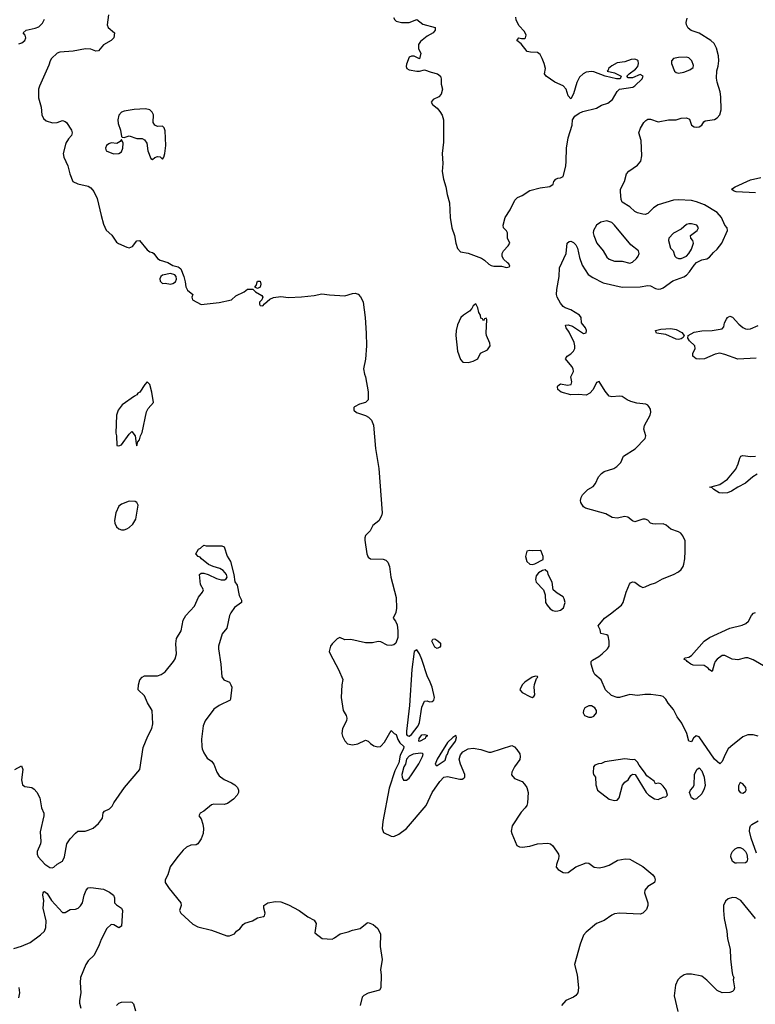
# Model space of a CAD drawing. Header units: inches. Extents: x 2001573 to 2220545, y 644482 to 846830.
# Tile 479 of 656: x 2121536 to 2127267, y 758880 to 766551. Entities that reach past the tile are written whole.
import ezdxf

# ---------------------------------------------------------------- set-up
doc = ezdxf.new("R2010")
doc.units = ezdxf.units.IN
doc.header["$MEASUREMENT"] = 0
doc.layers.add('C1725', color=7, linetype='Continuous')
doc.layers.add('C1726', color=7, linetype='Continuous')

msp = doc.modelspace()

# ---------------------------------------------------------------- linework, layer by layer
at = {"layer": 'C1725', "color": 5}
for points, elevation in [([(2121707, 760000), (2121731.7, 759971.7), (2121770, 759946), (2121790, 759944.2), (2121802.7, 759950), (2121827.6, 759972.4), (2121870, 759996), (2121871.9, 760000)], 280), ([(2122744.6, 760000), (2122708.7, 759951.3), (2122691.4, 759888.6), (2122670.3, 759850), (2122670.4, 759830), (2122702, 759782), (2122790.5, 759670), (2122794, 759650), (2122780.5, 759610), (2122793, 759590), (2122884.8, 759504.8), (2122924.2, 759484.2), (2123030, 759457.6), (2123150, 759413.1), (2123170, 759413.4), (2123209.2, 759430), (2123226, 759450), (2123251.2, 759468.8), (2123276.9, 759503.1), (2123290, 759513.4), (2123350, 759530.7), (2123390, 759554.8), (2123435.9, 759564.1), (2123444, 759570), (2123449, 759590), (2123439, 759630), (2123439, 759650), (2123469, 759670), (2123530, 759682.6), (2123570, 759677.8), (2123630, 759654.3), (2123713, 759610), (2123781.6, 759561.6), (2123830, 759536.5), (2123845.3, 759510), (2123836.9, 759436.9), (2123893.2, 759393.2), (2123970, 759387.7), (2123990, 759397.1), (2124032.7, 759430), (2124095.6, 759444.4), (2124130, 759458.8), (2124190, 759471.3), (2124244, 759516), (2124250, 759518), (2124290, 759502.8), (2124326, 759470), (2124346.4, 759426.4), (2124344, 759330), (2124359.1, 759230), (2124347.7, 759150), (2124353.4, 759110), (2124350.5, 759010), (2124340.7, 758990), (2124251.9, 758968.1), (2124218.7, 758950), (2124204.5, 758935.5), (2124189.5, 758870)], 280), ([(2125730, 760000), (2125718, 759970), (2125714.8, 759950), (2125731, 759930), (2125770, 759908.2), (2125790, 759904.4), (2125810, 759907), (2125869.8, 759950.2), (2125950, 759982.4), (2125970, 759980.5), (2126011, 759950), (2126050, 759943.1), (2126090, 759950.3), (2126130, 759964.6), (2126190.8, 760000)], 320), ([(2126308.3, 760000), (2126390, 759953.4), (2126470.2, 759890.2), (2126482.4, 759870), (2126487.7, 759850), (2126482.8, 759830), (2126430, 759797.2), (2126407.3, 759770), (2126404.9, 759750), (2126430.3, 759670.3), (2126430.4, 759649.6), (2126420.7, 759619.3), (2126391.3, 759590), (2126370, 759583.7), (2126210, 759589.7), (2126170, 759584), (2126150, 759575.8), (2126090, 759533.7), (2126031.3, 759508.7), (2125950, 759441.6), (2125930, 759419.5), (2125902.6, 759350), (2125858, 759190), (2125879.5, 759110), (2125890.4, 759010), (2125883.8, 758970), (2125870, 758949.5), (2125850, 758935.6), (2125791, 758910), (2125758, 758870)], 320), ([(2127203.7, 760000), (2127200.5, 759990), (2127190, 759983), (2127119.6, 759979.6), (2127110, 759980.7), (2127090, 759993.2), (2127087.5, 760000)], 320), ([(2121490, 759314.6), (2121550, 759333.4), (2121618.1, 759361.9), (2121698.1, 759421.9), (2121729.3, 759450.7), (2121740.7, 759479.3), (2121743, 759530), (2121720.5, 759630), (2121724.6, 759690), (2121716, 759730), (2121718.4, 759750), (2121723.9, 759756.1), (2121730, 759758.7), (2121750, 759743.7), (2121784.2, 759690), (2121870, 759596.4), (2121890, 759594.4), (2121930, 759619.6), (2121970, 759622.4), (2121992.1, 759630), (2122010, 759646.9), (2122024.6, 759670), (2122039.6, 759730), (2122055, 759770), (2122070, 759787.2), (2122090, 759791), (2122190, 759778.3), (2122235.1, 759755.1), (2122266, 759730), (2122274.5, 759710), (2122275.3, 759670), (2122290, 759655.3), (2122330.4, 759630), (2122336.3, 759610), (2122330, 759488.7), (2122310, 759476), (2122270, 759499), (2122250, 759502), (2122214.8, 759470), (2122170, 759384.5), (2122156, 759344), (2122116.2, 759263.8), (2122070, 759218), (2122050.4, 759189.6), (2122010.8, 759090), (2122007.3, 759050), (2122013.8, 758970), (2122001.5, 758910), (2122001.5, 758890), (2122013.4, 758850)], 260), ([(2127269.6, 759550), (2127153.6, 759690), (2127119, 759710), (2127090, 759713), (2127057, 759703), (2127036.1, 759683.9), (2127020.7, 759650), (2127019.1, 759610), (2127023.8, 759550), (2127046, 759450), (2127050.4, 759390), (2127072.2, 759310), (2127074.4, 759234.4), (2127084, 759144), (2127090.7, 759110.7), (2127101, 759090), (2127096, 759070), (2127104, 759010), (2127101, 758990), (2127090, 758979), (2127070, 758972.7), (2127010, 758969.2), (2126970, 758989.2), (2126890, 759069.3), (2126850, 759099.3), (2126770, 759116), (2126730, 759116), (2126712, 759110), (2126682, 759090), (2126664.7, 759070), (2126646, 759030), (2126634.4, 758945.6), (2126664.5, 758824.5)], 340), ([(2121529.9, 758930), (2121538.1, 758970), (2121531.1, 759011.1)], 260), ([(2122289.6, 758870), (2122309.8, 758890.2), (2122330, 758897.1), (2122398.8, 758898.8), (2122410, 758897.3), (2122423.4, 758883.4), (2122439.5, 758830)], 260)]:
    msp.add_lwpolyline(points, dxfattribs=dict(at, elevation=elevation))
at = {"layer": 'C1726', "color": 5}
for points, elevation in [([(2121530, 766362.3), (2121551.8, 766370), (2121576.2, 766390), (2121585.1, 766410), (2121578, 766430), (2121562.7, 766450), (2121586, 766470), (2121656, 766484), (2121684.9, 766495.1), (2121714.9, 766525.1), (2121730, 766554.4)], 320), ([(2122228.9, 766590), (2122217.1, 766510), (2122224.9, 766490), (2122274, 766450), (2122270.7, 766410), (2122250, 766389.6), (2122190, 766354.5), (2122150, 766309.4), (2122130, 766306.6), (2122090, 766321.6), (2122050, 766324.2), (2121953.1, 766306.9), (2121850, 766297.6), (2121828.7, 766290), (2121785.3, 766250), (2121773.4, 766230), (2121763.6, 766196.4), (2121690, 766034), (2121683.1, 766010), (2121681.7, 765981.7), (2121683.4, 765943.4), (2121704.6, 765870), (2121707.8, 765810), (2121720.7, 765780.7), (2121743.7, 765763.7), (2121791, 765749), (2121828, 765750), (2121870, 765766.8), (2121890, 765758.8), (2121901, 765750), (2121940.5, 765690), (2121946, 765670), (2121940.5, 765650), (2121915.9, 765624.1), (2121895.8, 765590), (2121874.9, 765510), (2121881.4, 765481.4), (2121912.7, 765412.7), (2121926, 765350), (2121950.3, 765290), (2121990, 765271.8), (2122070, 765253.6), (2122090, 765241.6), (2122113.5, 765213.5), (2122139.1, 765159.1), (2122170, 765025.3), (2122190, 764958.7), (2122210, 764910.5), (2122253.7, 764873.7), (2122290, 764818), (2122306.4, 764806.4), (2122370, 764778.6), (2122390, 764774.7), (2122416.5, 764783.5), (2122450, 764828), (2122470, 764830.7), (2122530, 764758.8), (2122550, 764742.8), (2122570, 764738.8), (2122581, 764730), (2122610.7, 764690), (2122630, 764678.4), (2122690, 764659.3), (2122730, 764635.5), (2122770, 764626.8), (2122779.9, 764619.9), (2122790.7, 764610), (2122814.8, 764550), (2122826.8, 764510), (2122830.7, 764470), (2122844.7, 764444.7), (2122884.7, 764410), (2122878, 764390), (2122882, 764370), (2122950, 764332), (2123090, 764346.7), (2123186, 764370), (2123220.2, 764399.8), (2123286, 764430), (2123310, 764452), (2123352.7, 764452.7), (2123374, 764430), (2123423.6, 764403.6), (2123431.3, 764390), (2123422, 764370), (2123404.7, 764350), (2123405.4, 764334.6), (2123410, 764324.7), (2123430, 764321), (2123442.5, 764337.5), (2123485.1, 764374.9), (2123513.5, 764386.5), (2123570, 764395.3), (2123630, 764387.3), (2123731.2, 764391.2), (2123830, 764402.6), (2123890, 764416.1), (2123950, 764406.6), (2124070, 764401.2), (2124130, 764418.5), (2124150, 764420.1), (2124172.7, 764412.7), (2124192.5, 764392.5), (2124205.3, 764370), (2124212.3, 764350), (2124227.5, 764230), (2124236.6, 764110), (2124237.7, 764010), (2124230, 763906), (2124215.5, 763830), (2124223, 763790), (2124231.5, 763770), (2124250, 763652), (2124252.4, 763610), (2124250.2, 763589.8), (2124230.4, 763570), (2124183, 763557), (2124143.9, 763536.1), (2124139.1, 763530), (2124139.5, 763510), (2124161.3, 763490), (2124230, 763467.5), (2124254.3, 763454.3), (2124276.6, 763430), (2124291.5, 763391.5), (2124309.2, 763210), (2124333.5, 763053.5), (2124359, 762710), (2124354.4, 762685.6), (2124334.2, 762645.8), (2124286.8, 762610), (2124266.8, 762570), (2124230, 762534), (2124224.2, 762515.8), (2124224.2, 762495.8), (2124240.9, 762390), (2124250, 762365), (2124270, 762350.2), (2124367.5, 762347.5), (2124390, 762341.6), (2124403.9, 762323.9), (2124418.3, 762290), (2124427.8, 762207.8), (2124469.1, 762050), (2124472.9, 761967.1), (2124466.8, 761933.2), (2124446.7, 761890), (2124464.7, 761864.7), (2124477.1, 761837.1), (2124482.7, 761790), (2124481.8, 761738.2), (2124466.2, 761693.8), (2124450, 761680.5), (2124430, 761674.7), (2124399.1, 761679.1), (2124350, 761704.5), (2124330, 761706.6), (2124283.8, 761696.2), (2124230, 761696.3), (2124117.3, 761722.7), (2124070, 761721.2), (2124030, 761737.2), (2124010, 761728.7), (2123970, 761689), (2123957.3, 761670), (2123948, 761630), (2123954, 761610), (2124020.5, 761490), (2124054.4, 761410), (2124044.9, 761370), (2124041.3, 761270), (2124055.6, 761170), (2124078.9, 761130), (2124084.6, 761110), (2124082.3, 761090), (2124051.6, 761030), (2124047.2, 760990), (2124050.4, 760970), (2124070, 760933.4), (2124090, 760910.6), (2124130, 760902.4), (2124171.5, 760908.5), (2124230, 760938.8), (2124250.6, 760930.6), (2124270, 760911.3), (2124295.3, 760895.3), (2124327.5, 760887.5), (2124346, 760890), (2124349.2, 760890.8), (2124378, 760922), (2124430, 761014), (2124454, 760990), (2124470, 760982), (2124482.8, 760942.8), (2124498.6, 760918.6), (2124527.8, 760890), (2124527.1, 760870), (2124499.3, 760820.7), (2124490, 760760.7), (2124459.8, 760700.2), (2124416.1, 760563.9), (2124364.7, 760304.7), (2124361.4, 760250), (2124370, 760219.3), (2124430, 760190.4), (2124450, 760188.9), (2124490, 760205), (2124550, 760249.5), (2124702.6, 760430), (2124750, 760530.9), (2124810, 760617.4), (2124840.3, 760650), (2124870, 760655.7), (2124966.3, 760633.7), (2124984.7, 760635.3), (2124997.6, 760642.4), (2125003.1, 760650), (2125004.1, 760670), (2124970.6, 760750), (2124961.1, 760790), (2124970, 760822.8), (2124990, 760848), (2125030, 760870.7), (2125070, 760877.1), (2125130, 760866), (2125190, 760845.3), (2125210, 760844.6), (2125370, 760895.5), (2125390, 760886.8), (2125410, 760866), (2125431.8, 760831.8), (2125435.8, 760810), (2125433.1, 760786.9), (2125390.7, 760730), (2125370.8, 760690), (2125368, 760668), (2125390, 760640.7), (2125450, 760615.5), (2125470, 760596.3), (2125488, 760570), (2125498.4, 760530), (2125492.4, 760450), (2125487, 760430), (2125474.9, 760410), (2125442.5, 760377.5), (2125372.2, 760270), (2125366.4, 760230), (2125370.4, 760210), (2125410, 760118.8), (2125430, 760106), (2125450, 760105.5), (2125510, 760113), (2125570.3, 760130.3), (2125650, 760134.9), (2125671, 760130), (2125690, 760114.8), (2125733.4, 760050), (2125736.7, 760036.7), (2125734, 760010), (2125730, 760000)], 320), ([(2124448.7, 766568.7), (2124458, 766550), (2124470, 766538.9), (2124510, 766530.3), (2124571.2, 766528.8), (2124630, 766554), (2124676.1, 766516.1), (2124772, 766490), (2124772, 766470), (2124758, 766450), (2124710, 766422.7), (2124659.9, 766380.1), (2124643, 766357), (2124644, 766324), (2124661, 766290), (2124650, 766246), (2124610, 766268), (2124590, 766268), (2124570, 766258), (2124550, 766206), (2124547.1, 766187.1), (2124552, 766170), (2124570, 766161), (2124630, 766151), (2124650, 766151), (2124690, 766161), (2124741.4, 766141.4), (2124792, 766130), (2124816, 766110), (2124821, 766090), (2124821, 766050), (2124830.5, 766010), (2124821, 765970), (2124802, 765950), (2124758, 765930), (2124742, 765910), (2124751.3, 765890), (2124790, 765860.7), (2124810, 765834.8), (2124826.6, 765806.6), (2124839.1, 765770), (2124837.3, 765597.3), (2124828.5, 765510), (2124833.9, 765430), (2124827.4, 765367.4), (2124837.7, 765310), (2124856.1, 765250), (2124866.2, 765190), (2124884.6, 765124.6), (2124890.2, 765009.8), (2124902.2, 764930), (2124924.6, 764870), (2124934.7, 764810), (2124947.7, 764767.7), (2124970, 764743.1), (2125030, 764733), (2125134.1, 764694.1), (2125158, 764678), (2125190, 764646.8), (2125210, 764636), (2125230, 764631.3), (2125290, 764631.3), (2125330, 764621), (2125350, 764624.7), (2125355.3, 764630), (2125348, 764650), (2125336, 764656), (2125306.6, 764686.6), (2125296, 764710), (2125296, 764730), (2125305.2, 764750), (2125342.7, 764790), (2125354, 764810), (2125337, 764850), (2125337.6, 764890), (2125330, 764905.2), (2125306.6, 764930), (2125303.7, 764950), (2125319, 765010), (2125358, 765070), (2125394.3, 765145.7), (2125414.5, 765165.5), (2125450, 765181.6), (2125510, 765220.9), (2125590, 765240.7), (2125667.6, 765252.4), (2125693.2, 765270), (2125697.2, 765290), (2125714, 765310), (2125730, 765317.1), (2125750, 765318.4), (2125770, 765330.6), (2125789.9, 765410.1), (2125794.6, 765450), (2125795.6, 765550), (2125810, 765632), (2125840.9, 765730), (2125842.7, 765770), (2125861.4, 765798.6), (2125896.2, 765823.8), (2125924, 765836), (2126030, 765863), (2126070, 765886.3), (2126118.9, 765901.1), (2126153.7, 765930), (2126190, 765992.7), (2126210, 766010.7), (2126314.2, 766025.8), (2126330, 766034.8), (2126385.2, 766090), (2126392.7, 766110), (2126370, 766125.2), (2126310, 766097.2), (2126278, 766098), (2126266, 766110), (2126284, 766130), (2126335.1, 766164.9), (2126352.5, 766187.5), (2126358, 766210), (2126355.1, 766230), (2126350, 766237), (2126330, 766244.7), (2126298.9, 766241.1), (2126250, 766223.7), (2126190, 766214), (2126150, 766192.3), (2126124.7, 766170), (2126122, 766158), (2126114, 766150), (2126170, 766136), (2126222, 766110), (2126214, 766090), (2126186, 766090), (2126098, 766110), (2126010, 766145), (2125990, 766148.1), (2125950, 766141.2), (2125926, 766130), (2125897.1, 766102.9), (2125878, 766062), (2125850, 765974), (2125830, 765935.3), (2125810, 765958), (2125792.8, 766010), (2125770, 766036.3), (2125705.8, 766065.8), (2125639, 766110), (2125625.2, 766130), (2125631.8, 766170), (2125622.4, 766210), (2125607.8, 766250), (2125590, 766280.7), (2125570, 766294.8), (2125517.1, 766297.1), (2125490, 766302.9), (2125444.1, 766364.1), (2125409, 766390), (2125426, 766410), (2125444.7, 766404.7), (2125470, 766406), (2125478, 766410), (2125480.4, 766419.6), (2125482, 766430), (2125470, 766458), (2125426, 766506), (2125404, 766550), (2125401.2, 766570)], 340), ([(2127288.3, 760968.3), (2127250, 760978.7), (2127210, 760978.9), (2127170, 760964.1), (2127076.1, 760890), (2127056.9, 760870), (2127032.2, 760827.8), (2127010, 760772), (2126990, 760752.8), (2126949.1, 760789.1), (2126830, 760963.5), (2126807.1, 760972.9), (2126784.9, 760955.1), (2126770, 760924), (2126750, 760929.2), (2126732.6, 760990), (2126693.7, 761070), (2126659.7, 761119.7), (2126630, 761177.4), (2126587.1, 761227.1), (2126570, 761257.2), (2126550, 761277.2), (2126530, 761284.7), (2126453.3, 761293.3), (2126406.7, 761293.3), (2126350, 761285.1), (2126290, 761294.1), (2126210, 761270.4), (2126190, 761269.9), (2126147.4, 761287.4), (2126100.5, 761330), (2126067.1, 761407.1), (2126016, 761450), (2126006, 761470), (2125989.2, 761530), (2125989.2, 761550), (2125998.6, 761561.4), (2126049.5, 761590.5), (2126074, 761610), (2126115.3, 761650), (2126128.4, 761671.6), (2126129.2, 761710.8), (2126121.2, 761750), (2126110, 761758), (2126064, 761770), (2126058.6, 761798.6), (2126043.7, 761830), (2126091.5, 761890), (2126138.8, 761921.2), (2126224.7, 761990), (2126238.7, 762010), (2126260.5, 762090), (2126286.9, 762153.1), (2126295.6, 762164.4), (2126310, 762173), (2126330, 762170.4), (2126370, 762137.1), (2126390, 762128.9), (2126410, 762132.4), (2126448.2, 762151.8), (2126490, 762163.5), (2126544.6, 762195.4), (2126630, 762229.6), (2126668.1, 762250), (2126690.9, 762269.1), (2126704.9, 762290), (2126711.4, 762310), (2126717.4, 762350), (2126721.8, 762410), (2126719.8, 762490), (2126702.8, 762530), (2126688, 762550), (2126670, 762562), (2126610, 762583.1), (2126572.8, 762612.8), (2126550, 762624.6), (2126490, 762620.4), (2126470, 762623), (2126451.2, 762630), (2126430, 762652.4), (2126410, 762661.1), (2126390, 762661.1), (2126330, 762638.9), (2126310, 762648.2), (2126274.7, 762674.7), (2126250, 762682), (2126190, 762666.6), (2126152.5, 762672.5), (2126102.5, 762702.5), (2125945.6, 762745.6), (2125930, 762755.3), (2125909.3, 762789.3), (2125906.3, 762806.3), (2125909.4, 762829.4), (2125920.9, 762850), (2125962.9, 762890), (2126004.8, 762915.2), (2126021.7, 762938.3), (2126046.3, 762990), (2126070, 763015.3), (2126090, 763030.7), (2126166.3, 763053.7), (2126189.5, 763070.5), (2126218.4, 763101.6), (2126241.2, 763150), (2126332.6, 763207.4), (2126410, 763288.7), (2126413.3, 763310), (2126400, 763360), (2126402.9, 763390), (2126449.3, 763470), (2126454.5, 763494.5), (2126450, 763517.7), (2126438.1, 763538.1), (2126430, 763547.8), (2126414.9, 763554.9), (2126343.5, 763563.5), (2126296.3, 763576.3), (2126268.5, 763588.5), (2126230, 763614.6), (2126210, 763617.7), (2126150, 763612.9), (2126130, 763619.2), (2126097.5, 763657.5), (2126050, 763731.5), (2126030, 763725.2), (2126003.1, 763670), (2125979.3, 763640.7), (2125950, 763626), (2125890, 763631.5), (2125830, 763629.8), (2125755.1, 763650), (2125729.7, 763670), (2125726.9, 763690), (2125730, 763698.8), (2125750, 763713.4), (2125804.5, 763704.5), (2125832.6, 763710), (2125837.7, 763730), (2125829.3, 763770), (2125849.6, 763810), (2125847.8, 763830), (2125838.7, 763850), (2125789.6, 763910), (2125800.7, 763930), (2125831.4, 763948.6), (2125851.8, 763968.2), (2125860.2, 763990), (2125861.2, 764010), (2125855.8, 764035.8), (2125816.6, 764116.6), (2125794, 764150), (2125789.7, 764170.3), (2125810, 764174.4), (2125842.9, 764162.9), (2125930, 764105.5), (2125949.1, 764110.9), (2125951.5, 764130), (2125943.7, 764150), (2125913.6, 764190), (2125909.4, 764230), (2125898, 764250), (2125830, 764291.9), (2125785.4, 764305.4), (2125770, 764316.4), (2125750, 764343.5), (2125723.4, 764390), (2125718.6, 764410), (2125720.1, 764450), (2125739.5, 764550), (2125742.8, 764617.2), (2125794, 764730), (2125802, 764810), (2125816.4, 764823.6), (2125830, 764826.5), (2125850, 764815.9), (2125870, 764796.5), (2125882.2, 764770), (2125898.5, 764698.5), (2125919.6, 764639.6), (2125966.4, 764566.4), (2126001.8, 764541.8), (2126082.1, 764502.1), (2126230, 764468.6), (2126370, 764469.2), (2126430, 764480.3), (2126450, 764477.8), (2126490, 764457.5), (2126510, 764452.3), (2126530, 764453.5), (2126550, 764462.3), (2126623.7, 764516.3), (2126710, 764547.5), (2126730, 764560.4), (2126754.3, 764585.7), (2126790, 764638.8), (2126810, 764658.4), (2126850, 764679.4), (2126890.9, 764689.1), (2126910, 764702.4), (2126941.7, 764738.3), (2126970, 764762.3), (2127006, 764810), (2127049.6, 764910), (2127049.3, 764930), (2127030, 764949.3), (2127002.6, 765010), (2126971.3, 765050), (2126872, 765110), (2126810, 765133.5), (2126770, 765141.5), (2126670, 765147.7), (2126630, 765145.3), (2126510, 765109.7), (2126473.8, 765086.2), (2126430, 765041.1), (2126410, 765034.7), (2126390, 765036.8), (2126350, 765045.8), (2126330, 765055.8), (2126290, 765093.2), (2126231.2, 765130), (2126223.5, 765150), (2126217.6, 765210), (2126218, 765230), (2126247.2, 765290), (2126262.9, 765350), (2126282, 765370), (2126350, 765418.7), (2126374.2, 765450), (2126382.2, 765490), (2126378.3, 765610), (2126360.5, 765670), (2126373.6, 765706.4), (2126397.6, 765750), (2126413.4, 765766.6), (2126430, 765776), (2126450, 765775.2), (2126510, 765755.2), (2126590, 765770.4), (2126649.5, 765770.5), (2126690, 765784.9), (2126730, 765787.3), (2126755.5, 765775.5), (2126770.5, 765730), (2126790, 765717), (2126810, 765713.1), (2126830, 765717.4), (2126849.6, 765730), (2126865.4, 765754.6), (2126877.5, 765762.5), (2126950, 765774), (2126970, 765786), (2126991.8, 765810), (2127002.2, 765850), (2126999.7, 765950), (2126994.6, 765990), (2126970, 766064.2), (2126964.6, 766095.4), (2126966.5, 766153.5), (2126978.4, 766190), (2126983.5, 766230), (2126979.7, 766270), (2126964.5, 766330), (2126945.8, 766365.8), (2126921.1, 766390), (2126830, 766445.3), (2126768.1, 766468.1), (2126744.3, 766484.3), (2126730.7, 766510), (2126728.4, 766530), (2126737.4, 766562.6)], 320), ([(2127270, 765201.7), (2127118, 765210), (2127097.1, 765217.1), (2127080.9, 765230), (2127109.6, 765250), (2127230, 765302.8), (2127310, 765322.8)], 280), ([(2127274.5, 763914.5), (2127130, 763907), (2127030, 763944.1), (2126990, 763952.4), (2126954.7, 763945.3), (2126870.6, 763909.4), (2126830, 763906.5), (2126805.6, 763910), (2126780.3, 763930), (2126779.3, 763950), (2126798.9, 763990), (2126795.4, 764010), (2126753.8, 764050), (2126741.5, 764070), (2126743.5, 764090), (2126790, 764117.4), (2126850, 764128.1), (2126930.6, 764129.4), (2127010, 764142.4), (2127021.4, 764158.6), (2127028.5, 764190), (2127042, 764218), (2127050, 764230.4), (2127070, 764241.6), (2127090, 764234.9), (2127139.5, 764179.5), (2127170, 764153.1), (2127190, 764142.8), (2127210, 764139), (2127230, 764143.6), (2127289.4, 764170)], 280), ([(2127281.3, 763010), (2127246.8, 762990), (2127190, 762939.6), (2127130.2, 762910), (2127082.2, 762877.8), (2127050, 762864.7), (2127010, 762862.6), (2126986.2, 762866.2), (2126944.2, 762890), (2126930, 762904.2), (2126914, 762910), (2126990, 762929.1), (2127050, 762971.9), (2127114.8, 763050), (2127134.8, 763090), (2127145.7, 763134.3), (2127155.6, 763150), (2127170, 763156.9), (2127230, 763149.5), (2127270, 763151.9)], 280), ([(2121871.9, 760000), (2121886.5, 760030), (2121904.2, 760130), (2121930, 760168.8), (2121970, 760213.4), (2121990, 760228.4), (2122046, 760230), (2122070, 760235.8), (2122110, 760253.7), (2122151.6, 760288.4), (2122180.5, 760330), (2122187.8, 760372.2), (2122195.9, 760384.1), (2122235.6, 760404.4), (2122256.6, 760423.4), (2122270, 760450.5), (2122351.7, 760568.3), (2122471.1, 760710), (2122498.6, 760881.4), (2122534, 760970), (2122565.1, 761030), (2122573.5, 761066.5), (2122568.7, 761170), (2122530.9, 761230), (2122510, 761284.5), (2122458.4, 761330), (2122461.1, 761370), (2122471.1, 761408.9), (2122489.3, 761430), (2122510, 761440.3), (2122610, 761440.3), (2122638, 761450), (2122668.5, 761471.5), (2122734.7, 761550), (2122747.2, 761572.8), (2122757.4, 761610), (2122753.5, 761690), (2122757.2, 761730), (2122795.1, 761790), (2122810, 761872.2), (2122830, 761909), (2122897.7, 761982.3), (2122928.7, 762051.3), (2122961.2, 762090), (2122969, 762110), (2122945.1, 762150), (2122936.2, 762230), (2122950, 762239.5), (2122970, 762239.2), (2123006, 762230), (2123070, 762198.1), (2123106.4, 762186.4), (2123133, 762187), (2123146.1, 762193.9), (2123151.8, 762208.2), (2123147.6, 762230), (2123120.8, 762260.8), (2123096.7, 762276.7), (2123044.5, 762290), (2123007.9, 762307.9), (2122953.6, 762350), (2122943.5, 762363.5), (2122926, 762370), (2122909.1, 762390), (2122930, 762426.8), (2122945.3, 762434.7), (2122970, 762458), (2122990, 762452), (2123110, 762451.3), (2123130, 762444.7), (2123153, 762373), (2123178.6, 762330), (2123204.8, 762230), (2123212.8, 762172.8), (2123230, 762146), (2123245.5, 762065.5), (2123264.9, 762030), (2123264, 762010), (2123210, 761971.2), (2123180.8, 761930), (2123172.1, 761910), (2123150.2, 761810), (2123113.1, 761766.9), (2123085.6, 761670), (2123084.5, 761650), (2123102.3, 761530), (2123110.6, 761430.6), (2123127.5, 761407.5), (2123170, 761390.5), (2123182, 761370), (2123188, 761350), (2123178.9, 761261.1), (2123175.5, 761250), (2123090, 761208.4), (2123050, 761179.8), (2122980.7, 761090), (2122965.2, 761050), (2122953.1, 760946.9), (2122954.7, 760890), (2122957.6, 760870), (2122970, 760839.3), (2122998.2, 760798.2), (2123030, 760775.3), (2123050, 760751.8), (2123072.9, 760690), (2123090, 760661.5), (2123130, 760632.6), (2123186.9, 760606.9), (2123212.8, 760590), (2123232.2, 760570), (2123240.7, 760550), (2123242.3, 760530), (2123230.4, 760510), (2123200.8, 760479.2), (2123155.1, 760444.9), (2123130, 760436.8), (2123050, 760440.7), (2123030, 760434.8), (2122970, 760386), (2122942, 760370), (2122931.3, 760350), (2122950, 760324.7), (2122963.4, 760283.4), (2122967.5, 760250), (2122965.2, 760210), (2122951.2, 760168.8), (2122923.8, 760130), (2122910, 760122.7), (2122870, 760119.8), (2122836.6, 760103.4), (2122810, 760080.5), (2122770, 760034.3), (2122744.6, 760000)], 280), ([(2127350, 761508), (2127250, 761565.4), (2127210, 761579.8), (2127190, 761579.8), (2127130, 761565), (2127110, 761565.7), (2127087, 761570), (2127030, 761598), (2127010, 761596.8), (2126971.4, 761570), (2126955.8, 761550), (2126945.7, 761530), (2126930, 761474.5), (2126910, 761486), (2126900.3, 761500.3), (2126870, 761520.8), (2126782.8, 761522.8), (2126764.5, 761530), (2126735.6, 761550), (2126730, 761559.3), (2126710, 761569.4), (2126721.5, 761578.5), (2126750, 761585.7), (2126770, 761598.8), (2126870, 761708.6), (2126910, 761739.3), (2127070, 761811.9), (2127165.3, 761834.7), (2127194.1, 761845.9), (2127215, 761865), (2127238.4, 761910), (2127252.5, 761927.5), (2127270, 761933.8)], 280), ([(2121499.3, 760710), (2121550, 760738.8), (2121561.3, 760710), (2121551.6, 760630), (2121558, 760590), (2121576.7, 760576.7), (2121630, 760568.9), (2121650, 760556.5), (2121670, 760532), (2121692.6, 760490), (2121705.7, 760410), (2121723.7, 760370), (2121724.9, 760350), (2121695.8, 760224.2), (2121702.2, 760150), (2121699.2, 760130), (2121672.3, 760070), (2121673.2, 760050), (2121680.7, 760030), (2121707, 760000)], 280), ([(2127277.6, 760057.6), (2127234.8, 760174.8), (2127222, 760230), (2127224.1, 760255.9), (2127229, 760271), (2127239, 760281), (2127290, 760310.3)], 320), ([(2127087.5, 760000), (2127076.2, 760030), (2127079.6, 760050), (2127089.6, 760070), (2127110, 760092), (2127130, 760100.9), (2127150, 760101.3), (2127171.2, 760091.2), (2127191.3, 760071.3), (2127201.1, 760050), (2127207, 760010), (2127203.7, 760000)], 320), ([(2126190.8, 760000), (2126196.6, 760003.4), (2126254, 760014), (2126290, 760010.4), (2126308.3, 760000)], 320)]:
    msp.add_lwpolyline(points, dxfattribs=dict(at, elevation=elevation))
for points, elevation in [([(2126730, 766259.8), (2126670, 766257.4), (2126630.5, 766249.5), (2126614.8, 766230), (2126614, 766210), (2126637.3, 766150), (2126650, 766139.1), (2126670, 766134.9), (2126710, 766143.1), (2126758.3, 766161.7), (2126782, 766178), (2126786.6, 766193.4), (2126773.5, 766230), (2126750, 766253.5)], 340), ([(2122515.5, 765855.5), (2122428.6, 765851.4), (2122350, 765839.3), (2122329.4, 765830), (2122310, 765808.2), (2122300.8, 765770), (2122303.3, 765743.4), (2122322, 765690), (2122330, 765642), (2122335.3, 765635.3), (2122350, 765633.4), (2122390, 765645.3), (2122450, 765626.7), (2122490, 765625.5), (2122510, 765615.5), (2122528, 765590), (2122533.4, 765530), (2122558, 765470), (2122570, 765461), (2122590, 765478), (2122610, 765484.7), (2122630, 765482), (2122650, 765464.7), (2122660.2, 765479.8), (2122668.4, 765508.4), (2122674.7, 765570), (2122670, 765686), (2122662, 765710), (2122650, 765722), (2122610, 765719), (2122590, 765728.7), (2122576, 765750), (2122578, 765810), (2122569.7, 765830), (2122549.9, 765849.8)], 340), ([(2122330, 765618), (2122318, 765602), (2122293.2, 765586.8), (2122250, 765591.3), (2122230, 765584.5), (2122213.4, 765570), (2122204, 765550), (2122211, 765530), (2122266.6, 765506.6), (2122310, 765507.7), (2122330, 765522.8), (2122339.6, 765550), (2122342.7, 765590)], 340), ([(2126110, 764984.5), (2126065, 764975), (2126029, 764951), (2126007.3, 764910), (2126004.7, 764890), (2126008.6, 764870), (2126032.7, 764810), (2126081.1, 764750), (2126110, 764702.2), (2126130, 764686), (2126170, 764670.2), (2126230.2, 764670.2), (2126290, 764654), (2126310, 764663.1), (2126340.5, 764690), (2126354.7, 764710), (2126362, 764730), (2126356.3, 764750), (2126297.9, 764797.9), (2126171, 764951), (2126150, 764970.5)], 340), ([(2126770, 764961.7), (2126750, 764961.7), (2126730, 764955.4), (2126690, 764919.6), (2126630, 764889.2), (2126594.8, 764850), (2126590.8, 764830), (2126607.3, 764770), (2126627.3, 764750), (2126640.5, 764710), (2126650, 764699.1), (2126670, 764690.4), (2126690, 764692), (2126730, 764709.4), (2126750.5, 764730), (2126770, 764764.6), (2126786.2, 764810), (2126781.3, 764830), (2126763.7, 764850), (2126762.7, 764870), (2126815.1, 764910), (2126825.6, 764930), (2126810.7, 764950.7)], 340), ([(2122710, 764572.7), (2122650, 764561.2), (2122636, 764550), (2122628.8, 764531.2), (2122630, 764514), (2122650, 764496), (2122670, 764498.8), (2122710, 764490.7), (2122730, 764494.8), (2122749, 764510), (2122759, 764530), (2122755.3, 764550), (2122744, 764564)], 320), ([(2123390, 764458), (2123367.3, 764467.3), (2123379, 764481), (2123390, 764514), (2123410, 764514), (2123416, 764490), (2123410, 764468)], 320), ([(2125090, 764338), (2125070, 764322), (2125059.9, 764300.1), (2125040.6, 764279.4), (2124993, 764250), (2124974, 764230), (2124946.5, 764173.5), (2124937.8, 764130), (2124935.4, 764090), (2124946.9, 763970), (2124970, 763904.9), (2124990, 763883.1), (2125030, 763880.2), (2125050, 763884.7), (2125070, 763890.3), (2125105.6, 763910), (2125126.7, 763953.3), (2125181.3, 763978.7), (2125200.5, 764010), (2125199.7, 764030), (2125174.3, 764090), (2125171.7, 764108.3), (2125174.6, 764214.6), (2125170, 764226), (2125158, 764222), (2125150, 764206), (2125142, 764222), (2125130, 764226), (2125125.2, 764250), (2125113.2, 764270), (2125105.6, 764305.6)], 340), ([(2126670, 764060.2), (2126650, 764061.4), (2126570, 764098), (2126498, 764110), (2126488.7, 764128.7), (2126530, 764139.4), (2126610, 764145.9), (2126650, 764138.3), (2126693.6, 764113.6), (2126712.4, 764090), (2126704.1, 764075.9), (2126690, 764066.2)], 280), ([(2122530, 763728.7), (2122510.7, 763709.3), (2122471.3, 763650), (2122458, 763642), (2122450, 763628), (2122430, 763618), (2122336, 763550), (2122304.7, 763510), (2122291, 763470), (2122284.7, 763330), (2122291.1, 763308.9), (2122294, 763234), (2122310, 763232), (2122330, 763238), (2122390, 763322), (2122410, 763342), (2122436, 763310), (2122442.8, 763250), (2122450, 763232), (2122458, 763262), (2122470, 763278), (2122476.3, 763310), (2122490, 763334), (2122524.3, 763495.7), (2122537.6, 763522.4), (2122578, 763570), (2122567, 763650), (2122550, 763708.7)], 320), ([(2122390, 762799.5), (2122330, 762777), (2122310, 762762), (2122284.9, 762710), (2122275.3, 762650), (2122277.6, 762630), (2122290, 762600.7), (2122310, 762584.9), (2122330, 762576.3), (2122350, 762576.3), (2122370, 762584.9), (2122390, 762595.5), (2122418.9, 762621.1), (2122440.8, 762659.2), (2122458.4, 762770), (2122449.6, 762789.6), (2122436.6, 762796.6)], 320), ([(2125510, 762416), (2125488.5, 762411.5), (2125478, 762370), (2125488.5, 762330), (2125510, 762310.7), (2125530, 762307.7), (2125549.2, 762310.8), (2125613.6, 762346.4), (2125614, 762370), (2125599, 762410), (2125590, 762415.1), (2125530, 762412.3)], 340), ([(2125630, 762264), (2125610, 762261.2), (2125578.5, 762241.5), (2125560.9, 762219.1), (2125554, 762190), (2125558.8, 762170), (2125616, 762110), (2125631, 762070), (2125633.4, 762010), (2125644.9, 761990), (2125670, 761960.7), (2125690, 761947.3), (2125710, 761942.8), (2125730, 761946), (2125750, 761951), (2125773.2, 761970), (2125785.2, 762010), (2125778.6, 762038.6), (2125770, 762054), (2125722.5, 762082.5), (2125693.2, 762110), (2125683.6, 762170), (2125654, 762230), (2125650, 762248)], 340), ([(2124790, 761652.3), (2124770, 761662.7), (2124747.6, 761710), (2124754, 761726), (2124770, 761727.3), (2124793.4, 761713.4), (2124813.7, 761693.7), (2124815.5, 761670), (2124810, 761662.7)], 320), ([(2124630, 761640.9), (2124610, 761629.2), (2124590.7, 761489.3), (2124572.9, 761207.1), (2124549.5, 761009.5), (2124550, 760983.7), (2124555, 760975), (2124570, 760968.4), (2124590, 760983.6), (2124641.2, 761050), (2124650, 761074.9), (2124670, 761195.8), (2124690, 761242.6), (2124710, 761244.9), (2124730, 761236.5), (2124750, 761239.6), (2124763, 761250), (2124768.7, 761270), (2124750, 761351.6), (2124730, 761402.9), (2124712.3, 761432.3), (2124670, 761567.3), (2124650, 761611.8)], 340), ([(2125555.9, 761435.9), (2125530, 761429.6), (2125470.6, 761390), (2125450.6, 761370), (2125432, 761330), (2125450.7, 761310.7), (2125510, 761277.3), (2125530, 761270.8), (2125542, 761278), (2125549.4, 761290.6), (2125544.4, 761350), (2125547, 761373), (2125562, 761418), (2125571.8, 761430), (2125570, 761434)], 340), ([(2125970, 761206.6), (2125940.4, 761190), (2125928.4, 761170), (2125925.5, 761150), (2125937.3, 761130), (2125970, 761118), (2125990, 761118.7), (2126010, 761126), (2126029.6, 761150), (2126029.6, 761170), (2126017.6, 761190), (2125990, 761206.3)], 340), ([(2124650, 760928.2), (2124646.6, 760930), (2124647.6, 760950), (2124670, 760978.7), (2124690, 760983.1), (2124710, 760978), (2124711.3, 760970), (2124699, 760961), (2124694.2, 760950)], 320), ([(2124933.6, 760973.6), (2124910, 760959), (2124870, 760919.3), (2124810, 760825.2), (2124788.5, 760790), (2124774, 760750), (2124782, 760742), (2124790, 760742), (2124850, 760782), (2124862, 760818), (2124870, 760828), (2124878.6, 760861.4), (2124930.9, 760930), (2124938.6, 760958.6), (2124938, 760970)], 340), ([(2124658, 760838), (2124600.9, 760830), (2124570, 760812.8), (2124550, 760790.5), (2124541.8, 760750), (2124528.9, 760730), (2124513.1, 760670), (2124516.4, 760650), (2124527, 760627), (2124550, 760626), (2124570, 760642.4), (2124590, 760668.5), (2124646.5, 760753.5), (2124674.5, 760810), (2124678.7, 760830), (2124675.6, 760835.6)], 340), ([(2126250, 760793.2), (2126094, 760770), (2126070, 760755.3), (2126046.4, 760753.6), (2126016.9, 760743.1), (2126006.8, 760730), (2126003.5, 760683.5), (2126006, 760670), (2126021, 760650), (2126026, 760590), (2126038.8, 760550), (2126130, 760479.1), (2126170, 760468), (2126190, 760470.8), (2126206, 760490), (2126232.5, 760587.5), (2126250, 760611.3), (2126278, 760630), (2126296.4, 760663.6), (2126310, 760674), (2126332, 760670), (2126416, 760530), (2126438, 760510), (2126482.5, 760482.5), (2126510, 760476), (2126550, 760494.8), (2126570, 760498), (2126582, 760510), (2126571.8, 760550), (2126550, 760580.9), (2126530, 760599), (2126510, 760602), (2126490, 760598), (2126478.4, 760618.4), (2126420.9, 760660.9), (2126404, 760690), (2126362.7, 760742.7), (2126350, 760768), (2126330, 760788), (2126310, 760786)], 340), ([(2126790, 760476), (2126770, 760489.3), (2126755.6, 760530), (2126762, 760550), (2126781.2, 760570), (2126791.3, 760588.7), (2126792.7, 760670), (2126812, 760710), (2126830, 760722), (2126850, 760698.7), (2126870, 760650.4), (2126875.9, 760584.1), (2126870, 760559.3), (2126850, 760519.3), (2126810, 760482)], 320), ([(2127150, 760609.2), (2127136.4, 760583.6), (2127137, 760550), (2127149.3, 760529.3), (2127170, 760526.2), (2127190, 760537.1), (2127196.8, 760550), (2127193.7, 760570), (2127170, 760598)], 340)]:
    msp.add_lwpolyline(points, close=True, dxfattribs=dict(at, elevation=elevation))

doc.saveas('drawing.dxf')
